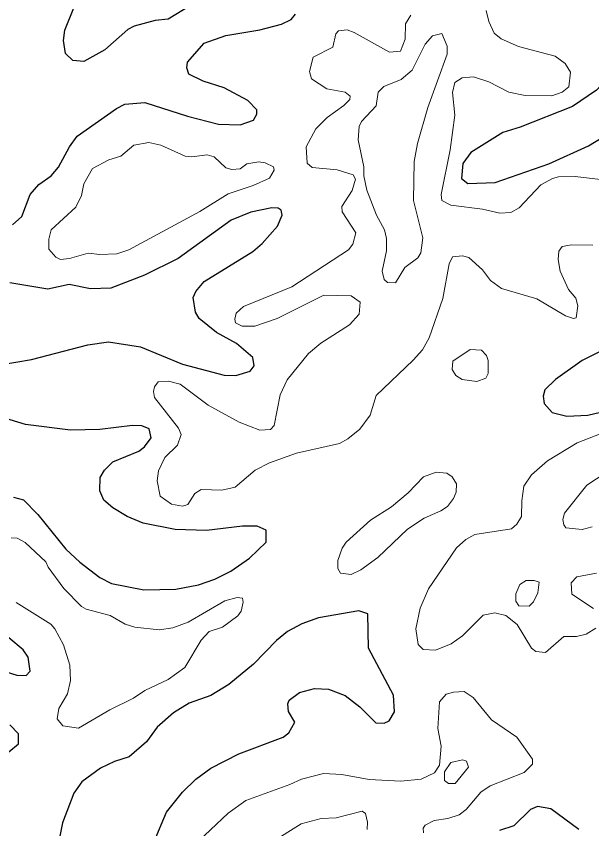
# Model space of a CAD drawing. Extents: x 763.2 to 816.8, y 7896.5 to 7952.7.
# Drawn here: x 810.159 to 812.488, y 7914.83 to 7918.117 of the extents above; entities that cross this region are included whole.
import ezdxf

# ---------------------------------------------------------------- set-up
doc = ezdxf.new("R2010")
doc.units = 0
doc.header["$LTSCALE"] = 0.064
doc.layers.add('1', color=7, linetype='Continuous', lineweight=25)
doc.layers.add('2', color=7, linetype='Continuous', lineweight=13)

msp = doc.modelspace()

# ---------------------------------------------------------------- linework, layer by layer
at = {"layer": '1'}
for points in [[(812.6612, 7918.1262), (812.6276, 7918.0758), (812.6225, 7918.0414), (812.5819, 7917.9113), (812.5616, 7917.8754), (812.5074, 7917.8182), (812.4107, 7917.7513), (812.1978, 7917.6676), (812.1288, 7917.6462), (811.9989, 7917.5658), (811.9659, 7917.5216), (811.9609, 7917.4606), (811.9869, 7917.4409), (812.0978, 7917.4438), (812.3138, 7917.5205), (812.475, 7917.5927), (812.6647, 7917.7086), (812.8276, 7917.8509), (813.0051, 7918.0613), (813.0654, 7918.1132), (813.1443, 7918.1692)], [(810.8667, 7918.1623), (810.7739, 7918.1048), (810.7219, 7918.1), (810.6359, 7918.0766), (810.6106, 7918.0629), (810.5173, 7917.9808), (810.4327, 7917.9341), (810.3888, 7917.9376), (810.3582, 7917.9657), (810.3501, 7918.0182), (810.3565, 7918.0611), (810.3927, 7918.1505)], [(810.1449, 7917.2726), (810.1824, 7917.3062), (810.2157, 7917.3952), (810.2513, 7917.4356), (810.3004, 7917.4719), (810.3306, 7917.5065), (810.3746, 7917.5885), (810.4059, 7917.6311), (810.5652, 7917.7439), (810.5988, 7917.761), (810.6793, 7917.7674), (810.8528, 7917.7124), (810.9784, 7917.6806), (811.0649, 7917.6778), (811.1193, 7917.6964), (811.1326, 7917.7208), (811.1328, 7917.7377), (811.096, 7917.7761), (811.0006, 7917.8268), (810.916, 7917.8545), (810.8573, 7917.882), (810.8495, 7917.9078), (810.8527, 7917.9312), (810.9203, 7918.0083), (811.008, 7918.0388), (811.1453, 7918.0619), (811.2323, 7918.0844), (811.2718, 7918.1037), (811.2893, 7918.1249)], [(811.2313, 7917.3324), (811.2186, 7917.3402), (811.1929, 7917.3418), (811.1091, 7917.3239), (811.0292, 7917.2917), (810.8149, 7917.1372), (810.6778, 7917.0688), (810.542, 7917.0163), (810.4601, 7917.0148), (810.3729, 7917.0312), (810.2867, 7917.0134), (810.1339, 7917.0378)], [(810.9202, 7917.0444), (811.1162, 7917.1658), (811.1541, 7917.1979), (811.2168, 7917.2676), (811.2355, 7917.3124), (811.2313, 7917.3324)], [(810.0928, 7916.7074), (810.221, 7916.7289), (810.4485, 7916.7881), (810.5332, 7916.7995), (810.6621, 7916.7799), (810.8323, 7916.7095), (811.0006, 7916.6656), (811.0475, 7916.6635), (811.1058, 7916.6812), (811.1222, 7916.7021), (811.1164, 7916.7365), (811.0506, 7916.7925), (810.9695, 7916.8375), (810.9, 7916.8938), (810.8852, 7916.9198), (810.8759, 7916.9787), (810.8862, 7917.004), (810.9202, 7917.0444)], [(812.691, 7916.846), (812.4487, 7916.7247), (812.3416, 7916.647), (812.2976, 7916.6053), (812.291, 7916.5801), (812.2959, 7916.55), (812.3279, 7916.5143), (812.3877, 7916.499), (812.4725, 7916.5027), (812.5462, 7916.5206)], [(810.1477, 7916.1715), (810.1888, 7916.1602), (810.2468, 7916.1008), (810.3598, 7915.9616), (810.4169, 7915.9079), (810.4981, 7915.8459), (810.5447, 7915.8218), (810.6752, 7915.7972), (810.8049, 7915.7995), (810.8972, 7915.8164), (810.9629, 7915.8392), (811.0279, 7915.8724), (811.103, 7915.9243), (811.1712, 7915.99), (811.1712, 7916.0383), (811.1347, 7916.0535), (811.0755, 7916.0535), (810.9291, 7916.0371), (810.8027, 7916.0404), (810.6736, 7916.0662), (810.6085, 7916.0926), (810.5501, 7916.1282), (810.514, 7916.1596), (810.498, 7916.1966), (810.4996, 7916.2506), (810.516, 7916.2804), (810.5504, 7916.3147), (810.6556, 7916.3569), (810.6788, 7916.3746), (810.706, 7916.4114), (810.6976, 7916.4482), (810.6679, 7916.4599), (810.6292, 7916.4611), (810.4971, 7916.4446), (810.3787, 7916.4431), (810.1975, 7916.4655), (810.0271, 7916.516)], [(811.5456, 7915.7114), (811.3827, 7915.6839), (811.3156, 7915.6587), (811.2565, 7915.6274), (811.2127, 7915.5917), (811.1189, 7915.4965), (811.0191, 7915.4134), (810.9462, 7915.3691), (810.8587, 7915.3382), (810.7954, 7915.299), (810.7301, 7915.2405), (810.6871, 7915.1814), (810.6166, 7915.1206), (810.557, 7915.1019), (810.5004, 7915.0753), (810.4249, 7915.0192), (810.3925, 7914.9746), (810.3466, 7914.8538), (810.3289, 7914.766)], [(811.6681, 7915.2672), (811.6902, 7915.3024), (811.6856, 7915.3703), (811.5844, 7915.5604), (811.5815, 7915.6991), (811.5456, 7915.7114)], [(810.0486, 7915.4864), (810.162, 7915.4519), (810.1991, 7915.4505), (810.2164, 7915.4672), (810.2071, 7915.5235), (810.1881, 7915.5542), (810.1293, 7915.6023)], [(810.718, 7914.7782), (810.7672, 7914.8965), (810.8315, 7914.9787), (810.8867, 7915.0307), (810.9462, 7915.0747), (811.0605, 7915.1333), (811.2399, 7915.2004), (811.263, 7915.2182), (811.2864, 7915.261), (811.2614, 7915.3044), (811.2587, 7915.3355), (811.2635, 7915.3504), (811.3058, 7915.3809), (811.3663, 7915.3978), (811.4231, 7915.3947), (811.4904, 7915.3697), (811.5495, 7915.3238), (811.6138, 7915.2584), (811.6481, 7915.2567), (811.6681, 7915.2672)], [(810.1296, 7915.1417), (810.1688, 7915.173), (810.1687, 7915.2137), (810.1334, 7915.251)], [(812.4354, 7914.8276), (812.3226, 7914.9108), (812.2685, 7914.9196), (812.2407, 7914.9076), (812.1728, 7914.8412), (812.1151, 7914.8224)]]:
    msp.add_lwpolyline(points, dxfattribs=at)
at = {"layer": '2'}
for points in [[(812.3262, 7917.7953), (812.3686, 7917.8091), (812.395, 7917.8307), (812.4025, 7917.8903), (812.3802, 7917.9261), (812.3396, 7917.9548), (812.192, 7917.9942), (812.1213, 7918.025), (812.0925, 7918.0485), (812.0717, 7918.0962), (812.0608, 7918.1407)], [(811.7564, 7918.1214), (811.7338, 7918.0856), (811.7333, 7918.0242), (811.7142, 7917.9753), (811.6697, 7917.9717), (811.5272, 7918.0509), (811.4977, 7918.0615), (811.4627, 7918.0582), (811.4526, 7918.0462), (811.4408, 7917.9914), (811.3611, 7917.9518), (811.3459, 7917.8936), (811.354, 7917.8634), (811.4155, 7917.8234), (811.4898, 7917.8103), (811.51, 7917.7931), (811.5095, 7917.7805), (811.4849, 7917.7557), (811.417, 7917.7075), (811.3721, 7917.6608), (811.3329, 7917.5885), (811.3364, 7917.5227), (811.3567, 7917.505), (811.4581, 7917.4961), (811.5226, 7917.4751), (811.5324, 7917.458), (811.5189, 7917.4123), (811.4773, 7917.347), (811.4775, 7917.3257), (811.5328, 7917.2401), (811.5217, 7917.1942), (811.5038, 7917.1715), (811.2751, 7917.0216), (811.079, 7916.9422), (811.0494, 7916.9158), (811.0437, 7916.8915), (811.0469, 7916.8769), (811.0738, 7916.8631), (811.1247, 7916.8628), (811.2157, 7916.8941), (811.4033, 7916.9886), (811.5139, 7916.9855), (811.5506, 7916.96), (811.5475, 7916.9112), (811.5083, 7916.8687), (811.3921, 7916.7947), (811.3413, 7916.7523), (811.2557, 7916.6467), (811.2274, 7916.5854), (811.2029, 7916.4618), (811.1886, 7916.4456), (811.1449, 7916.4422), (811.0612, 7916.4751), (810.936, 7916.5442), (810.8224, 7916.6287), (810.7749, 7916.6402), (810.734, 7916.6386), (810.7192, 7916.6176), (810.7147, 7916.5987), (810.7183, 7916.5751), (810.8166, 7916.4511), (810.8264, 7916.4251), (810.8124, 7916.3814), (810.7605, 7916.3323), (810.7348, 7916.2776), (810.7296, 7916.2377), (810.7424, 7916.1759), (810.7872, 7916.1431), (810.8322, 7916.1349)], [(811.9643, 7917.8677), (812.009, 7917.8711), (812.0722, 7917.8514), (812.1525, 7917.8101), (812.219, 7917.7964), (812.3262, 7917.7953)], [(812.5915, 7917.4489), (812.4206, 7917.4685), (812.3541, 7917.467), (812.3292, 7917.4605), (812.2814, 7917.4346), (812.1946, 7917.3414), (812.1601, 7917.3223), (812.1156, 7917.3206), (812.0459, 7917.337), (811.9184, 7917.3532), (811.8817, 7917.3721), (811.8784, 7917.3958), (811.9157, 7917.5771), (811.9341, 7917.7173), (811.9243, 7917.8087), (811.9343, 7917.8493), (811.9643, 7917.8677)], [(811.0447, 7916.2115), (811.1261, 7916.2807), (811.1844, 7916.3106), (811.2939, 7916.3494), (811.4668, 7916.3886), (811.5016, 7916.4071), (811.55, 7916.4468), (811.5915, 7916.5025), (811.6155, 7916.5827), (811.7659, 7916.7252), (811.803, 7916.7674), (811.8306, 7916.8162), (811.8859, 7916.9757), (811.9112, 7917.1152), (811.9251, 7917.1432), (811.9655, 7917.148), (811.9911, 7917.1408), (812.0454, 7917.091), (812.0782, 7917.0484), (812.1227, 7917.0155), (812.2655, 7916.9741), (812.3812, 7916.9049), (812.4135, 7916.8936), (812.4247, 7916.8973), (812.4318, 7916.9458), (812.4242, 7916.976), (812.3944, 7917.0117), (812.3596, 7917.0863), (812.3517, 7917.1323), (812.355, 7917.1671), (812.3688, 7917.1859), (812.4067, 7917.1924), (812.4922, 7917.1909)], [(812.5753, 7916.4477), (812.4292, 7916.3913), (812.3089, 7916.318), (812.2447, 7916.2622), (812.2138, 7916.2155), (812.2045, 7916.1565), (812.2035, 7916.0932), (812.1855, 7916.0617), (812.1636, 7916.0438), (812.015, 7916.0201), (811.9784, 7916.0008), (811.9408, 7915.9664), (811.8277, 7915.8004), (811.7939, 7915.7217), (811.7764, 7915.6387), (811.7863, 7915.5748), (811.8062, 7915.5558), (811.8559, 7915.5525), (811.9198, 7915.5779), (811.9648, 7915.611), (812.0486, 7915.6947), (812.0952, 7915.7033), (812.1407, 7915.6921), (812.1867, 7915.6563), (812.2439, 7915.5601), (812.2613, 7915.547), (812.3005, 7915.5424), (812.3752, 7915.6074), (812.4259, 7915.608), (812.4653, 7915.6176), (812.5045, 7915.6419)], [(812.4896, 7916.0518), (812.4495, 7916.0404), (812.3832, 7916.0473), (812.3744, 7916.06), (812.3715, 7916.0812), (812.3783, 7916.1066), (812.4683, 7916.2195), (812.6241, 7916.3218)], [(810.8322, 7916.1349), (810.8531, 7916.1412), (810.8817, 7916.186), (810.9073, 7916.2024), (810.9915, 7916.1999), (811.0447, 7916.2115)], [(810.1588, 7915.7449), (810.2989, 7915.6574), (810.3151, 7915.6393), (810.3513, 7915.5739), (810.3759, 7915.4915), (810.3795, 7915.4301), (810.3663, 7915.3765), (810.3311, 7915.3171), (810.3254, 7915.275), (810.3475, 7915.2464), (810.4115, 7915.2374), (810.5378, 7915.311), (810.6341, 7915.3579), (810.6796, 7915.3891), (810.7745, 7915.4343), (810.8419, 7915.4822), (810.9079, 7915.5929), (810.9402, 7915.6276), (810.9935, 7915.6456), (811.0565, 7915.692), (811.0698, 7915.7108), (811.0775, 7915.7464), (811.075, 7915.763), (811.0527, 7915.7658), (811.004, 7915.7527), (810.8547, 7915.6651), (810.7935, 7915.6434), (810.7378, 7915.6345), (810.6398, 7915.6458), (810.6003, 7915.6573), (810.5399, 7915.6921), (810.4426, 7915.7182), (810.4231, 7915.7293), (810.3522, 7915.8023), (810.288, 7915.8889), (810.2791, 7915.9104), (810.1954, 7915.9878), (810.1625, 7916.0057), (810.1384, 7916.0075)], [(812.495, 7915.7208), (812.4075, 7915.7784), (812.4043, 7915.8244), (812.4275, 7915.8491), (812.5078, 7915.8646)], [(811.8078, 7914.8131), (811.8062, 7914.8323), (811.8142, 7914.8449), (811.8504, 7914.8635), (811.9063, 7914.8716), (811.9516, 7914.8864), (811.9795, 7914.9077), (812.0394, 7914.9786), (812.0775, 7915.0042), (812.2141, 7915.058), (812.2487, 7915.0915), (812.248, 7915.1112), (812.1855, 7915.2004), (812.0822, 7915.271), (812.0082, 7915.361), (811.972, 7915.3846), (811.9282, 7915.383), (811.8987, 7915.3747), (811.8723, 7915.3441), (811.8653, 7915.2352), (811.8781, 7915.1646), (811.8719, 7915.0874), (811.8518, 7915.0565), (811.798, 7915.0311), (811.7155, 7915.0231), (811.5876, 7915.0298), (811.4765, 7915.049), (811.4024, 7915.054), (811.313, 7915.0312), (811.2669, 7915.0084), (811.0889, 7914.9438), (811.0172, 7914.8932), (810.8736, 7914.7579)], [(810.9447, 7914.6189), (811.3124, 7914.8501), (811.3936, 7914.8716), (811.4532, 7914.874), (811.5587, 7914.9011), (811.5727, 7914.8919), (811.5808, 7914.8565), (811.5787, 7914.827)]]:
    msp.add_lwpolyline(points, dxfattribs=at)
for points in [[(811.9029, 7917.9639), (811.903, 7917.9955), (811.881, 7918.0465), (811.8435, 7918.0377), (811.8136, 7918.0044), (811.7612, 7917.8993), (811.7172, 7917.8614), (811.6463, 7917.8324), (811.6233, 7917.8103), (811.6162, 7917.7551), (811.5567, 7917.6908), (811.547, 7917.6705), (811.5431, 7917.6163), (811.5659, 7917.5072), (811.5664, 7917.4711), (811.5778, 7917.4137), (811.617, 7917.3124), (811.6498, 7917.2523), (811.6577, 7917.2177), (811.658, 7917.1685), (811.64, 7917.0856), (811.6485, 7917.0525), (811.6612, 7917.0394), (811.6937, 7917.0384), (811.7315, 7917.101), (811.7838, 7917.1393), (811.7958, 7917.1603), (811.8041, 7917.2207), (811.7667, 7917.371), (811.7699, 7917.5286), (811.7831, 7917.6016), (811.8252, 7917.7482)], [(810.5345, 7917.5358), (810.5824, 7917.5506), (810.6349, 7917.5951), (810.6961, 7917.6065), (810.7442, 7917.5949), (810.8424, 7917.5515), (810.8699, 7917.5476), (810.932, 7917.5569), (810.9603, 7917.5476), (811.0075, 7917.504), (811.032, 7917.4968), (811.0652, 7917.4996), (811.0923, 7917.5198), (811.1403, 7917.5278), (811.1669, 7917.5241), (811.2005, 7917.5079), (811.2027, 7917.4942), (811.1841, 7917.4618), (811.1181, 7917.4317), (811.0166, 7917.3991), (810.9021, 7917.3274), (810.6152, 7917.172), (810.5661, 7917.1562), (810.4979, 7917.153), (810.451, 7917.1578), (810.375, 7917.1365), (810.3383, 7917.1333), (810.3199, 7917.1421), (810.2909, 7917.1752), (810.2909, 7917.2153), (810.3008, 7917.253), (810.4003, 7917.3447), (810.4234, 7917.3917), (810.4327, 7917.4387), (810.4683, 7917.5009)], [(812.0592, 7916.6522), (812.0689, 7916.6722), (812.0688, 7916.724), (812.0619, 7916.7444), (812.0413, 7916.7663), (811.9966, 7916.7683), (811.9256, 7916.7212), (811.9232, 7916.6882), (811.9383, 7916.664), (811.9631, 7916.6472), (812.0229, 7916.6387)], [(811.939, 7916.1923), (811.9404, 7916.2247), (811.923, 7916.2535), (811.9017, 7916.2685), (811.8585, 7916.272), (811.8075, 7916.254), (811.7449, 7916.1883), (811.6777, 7916.1326), (811.5923, 7916.078), (811.4937, 7915.9891), (811.4775, 7915.9653), (811.461, 7915.9155), (811.4611, 7915.8829), (811.472, 7915.864), (811.514, 7915.858), (811.553, 7915.8768), (811.6219, 7915.9271), (811.7423, 7916.0424), (811.8093, 7916.0863), (811.8778, 7916.1157), (811.9041, 7916.1337), (811.9288, 7916.1664)], [(812.2527, 7915.7486), (812.2692, 7915.7842), (812.2758, 7915.8276), (812.2555, 7915.8349), (812.2225, 7915.8348), (812.1973, 7915.8184), (812.1808, 7915.7807), (812.1808, 7915.7502), (812.1936, 7915.7321), (812.2342, 7915.73)], [(811.9897, 7915.0796), (811.9812, 7915.1036), (811.9653, 7915.1084), (811.9174, 7915.0975), (811.8917, 7915.0599), (811.8919, 7915.0249), (811.9088, 7915.0125), (811.9349, 7915.0132)]]:
    msp.add_lwpolyline(points, close=True, dxfattribs=at)

doc.saveas('drawing.dxf')
